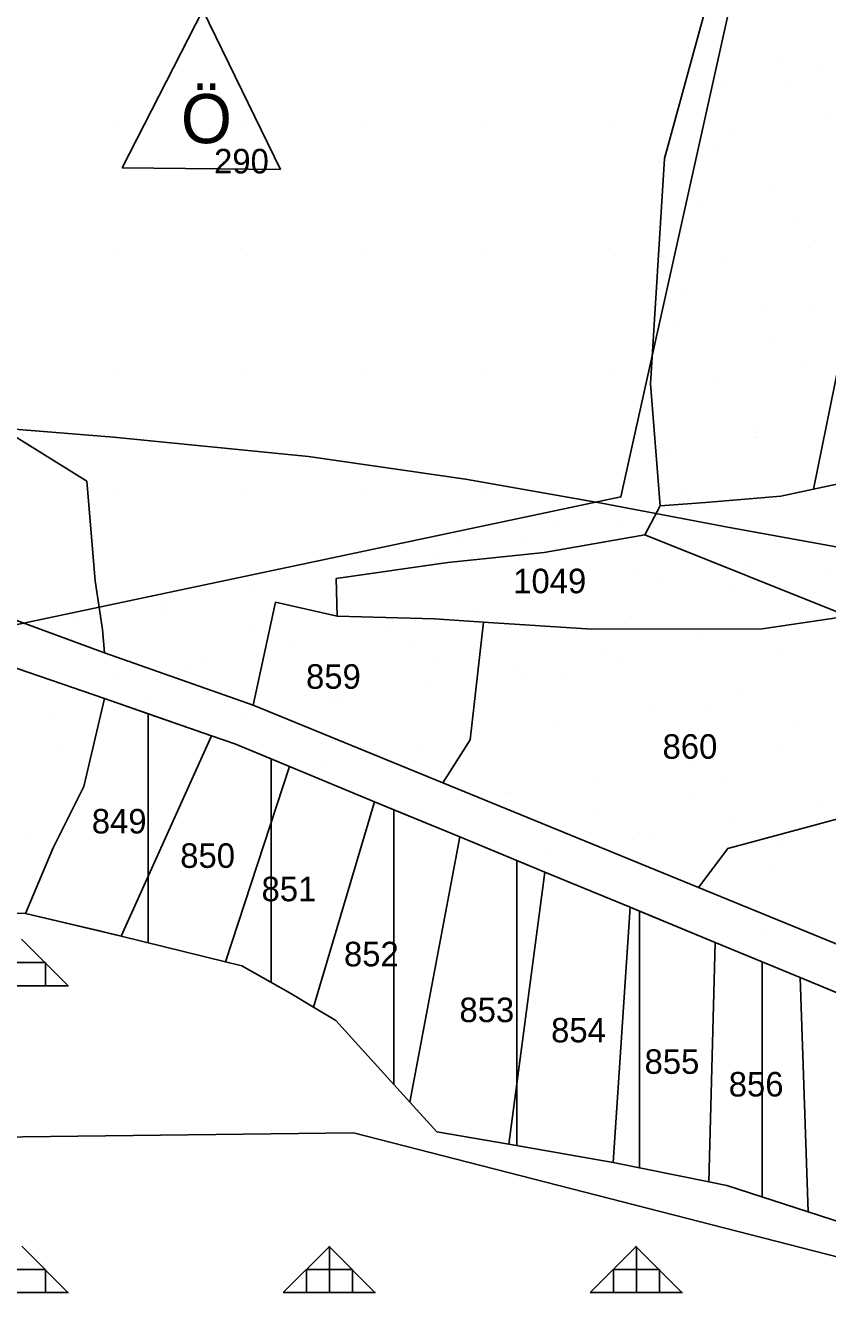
# Model space of a CAD drawing. Extents: x 410727 to 412947, y 4463506 to 4466382.
# Drawn here: x 410944.2 to 411074.9, y 4465786.3 to 4465992.7 of the extents above; entities that cross this region are included whole.
import ezdxf

# ---------------------------------------------------------------- set-up
doc = ezdxf.new("R2010")
doc.units = 0
for name, color, linetype in [('ADAKENARI', 7, 'Continuous'), ('KDS_PARSEL_NO', 7, 'Continuous'), ('KDS_PL', 7, 'Continuous'), ('PL_AYA_ORMAN', 7, 'Continuous'), ('PL_AYA_PARK_DINLENME', 7, 'Continuous'), ('PL_KON_MEV_050', 7, 'Continuous'), ('PL_OZEL_EGITIM', 7, 'Continuous'), ('sembol', 7, 'Continuous'), ('TR_AZYOGUNLUK_MESKUN', 7, 'Continuous'), ('TR_ORMAN', 7, 'Continuous'), ('TR_OZEL_EGITIM', 7, 'Continuous'), ('TR_PARKALANI', 7, 'Continuous'), ('Yerlesime_uygunluk_sınırı', 7, 'Continuous')]:
    doc.layers.add(name, color=color, linetype=linetype)

msp = doc.modelspace()

# ---------------------------------------------------------------- linework, layer by layer
at = {"layer": 'ADAKENARI'}
for p, q in [((410957.12, 4465883.06), (410953.76, 4465868.75)), ((410957.12, 4465883.06), (410974.56, 4465876.98)), ((410974.56, 4465876.98), (410978.34, 4465875.67)), ((410978.34, 4465875.67), (410987.26, 4465871.98)), ((410987.26, 4465871.98), (411001.12, 4465866.25)), ((410953.76, 4465868.75), (410948.75, 4465858.75)), ((411001.12, 4465866.25), (411014.98, 4465860.52)), ((411014.98, 4465860.52), (411028.86, 4465854.79)), ((410948.75, 4465858.75), (410944.26, 4465848.03)), ((411028.86, 4465854.79), (411042.72, 4465849.06)), ((410944.26, 4465848.03), (410918.02, 4465848.39)), ((410959.84, 4465844.36), (410944.26, 4465848.03)), ((411042.72, 4465849.06), (411056.58, 4465843.33)), ((410959.84, 4465844.36), (410976.83, 4465840.16)), ((411056.58, 4465843.33), (411070.45, 4465837.6)), ((410976.83, 4465840.16), (410979.5, 4465839.5)), ((410979.5, 4465839.5), (410987.5, 4465834.99)), ((411070.45, 4465837.6), (411084.31, 4465831.87)), ((410987.5, 4465834.99), (410991.14, 4465832.81)), ((410991.14, 4465832.81), (410994.8, 4465830.61)), ((410994.8, 4465830.61), (411006.87, 4465817.31)), ((411006.87, 4465817.31), (411011.24, 4465812.5)), ((411011.24, 4465812.5), (411022.99, 4465810.46)), ((411022.99, 4465810.46), (411039.99, 4465807.5)), ((411039.99, 4465807.5), (411055.56, 4465804.35)), ((411055.56, 4465804.35), (411058.5, 4465803.75)), ((411058.5, 4465803.75), (411071.75, 4465799.45)), ((411071.75, 4465799.45), (411093.16, 4465792.5))]:
    msp.add_line(p, q, dxfattribs=at)
for points in [[(410887.08, 4465997.07), (410889.8, 4466010.71), (410893.2, 4466027.74), (410893.9, 4466027.91), (410937.77, 4466040.58), (411073.95, 4466063.4), (411064.87, 4466022.46), (411041.23, 4465915.91), (410930.02, 4465892.38), (410878.63, 4465910.07), (410880.97, 4465951.25), (410881.64, 4465963), (410882.74, 4465970.47), (410885.14, 4465986.69), (410887.08, 4465997.07)], [(411041.23, 4465915.91), (411064.87, 4466022.46), (411117.76, 4466023.84), (411081.79, 4465955.55), (411117.13, 4465936.94), (411082.07, 4465924.54), (411082.97, 4465906.06), (411094.38, 4465893.75), (411095.5, 4465888.94), (411140, 4465889.38), (411204, 4465889.97), (411200.96, 4465897.85), (411190.46, 4465910.39), (411170, 4465921.75), (411155, 4465929), (411125.66, 4465939.96), (411143.96, 4465946.27), (411155.98, 4465967.98), (411178.81, 4465960.97), (411207.01, 4465952.32), (411232.5, 4465944.5), (411260, 4465940.47), (411281.5, 4465952.98), (411373.01, 4465940.76)], [(410791.38, 4465822.34), (410815.99, 4465813.79), (410917.06, 4465863.23), (410930.02, 4465892.38), (411041.23, 4465915.91)], [(411209.5, 4465899.44), (411204.34, 4465888.91), (411098.59, 4465875.88), (411099.72, 4465871.06), (411101.44, 4465857.22), (411112.42, 4465826.38), (411102.02, 4465825.57), (411084.31, 4465831.87), (411070.45, 4465837.6), (411056.58, 4465843.33), (411042.72, 4465849.06), (411028.86, 4465854.79), (411014.98, 4465860.52), (411001.12, 4465866.25), (410987.26, 4465871.98), (410978.34, 4465875.67), (410974.56, 4465876.98), (410957.12, 4465883.06), (410953.76, 4465868.75), (410948.75, 4465858.75), (410944.26, 4465848.03), (410918.02, 4465848.39)]]:
    msp.add_lwpolyline(points, dxfattribs=at)
at = {"layer": 'KDS_PL'}
for p, q in [((411072.58, 4465917.15), (411101.03, 4466057.57)), ((411065.8, 4466034.87), (411048.33, 4465971)), ((411048.33, 4465971), (411046.05, 4465934.32)), ((411046.05, 4465934.32), (411047.64, 4465914.46)), ((410954.25, 4465918.49), (410939.09, 4465927.86)), ((410955.6, 4465902.25), (410954.25, 4465918.49)), ((411078.94, 4465918.53), (411072.58, 4465917.15)), ((411067.28, 4465916), (411055.03, 4465915)), ((411072.58, 4465917.15), (411067.28, 4465916)), ((411047.64, 4465914.46), (411045.11, 4465909.75)), ((411055.03, 4465915), (411047.64, 4465914.46)), ((411028.75, 4465906.87), (411045.11, 4465909.75)), ((411045.11, 4465909.75), (411078.19, 4465896.5)), ((410910.21, 4465907.81), (410957.12, 4465890.49)), ((411013.04, 4465905.2), (411028.75, 4465906.87)), ((410994.88, 4465902.59), (411013.04, 4465905.2)), ((410956.81, 4465894.29), (410955.6, 4465902.25)), ((410995, 4465896.49), (410994.88, 4465902.59)), ((410985, 4465898.74), (410981.34, 4465881.99)), ((410995, 4465896.49), (410985, 4465898.74)), ((411010.88, 4465896.03), (410995, 4465896.49)), ((411010.88, 4465896.03), (411018.83, 4465895.51)), ((411018.83, 4465895.51), (411016.69, 4465876.31)), ((411018.83, 4465895.51), (411036.5, 4465894.34)), ((411078.19, 4465896.5), (411064.25, 4465894.44)), ((410957.12, 4465890.49), (410956.81, 4465894.29)), ((411064.25, 4465894.44), (411036.5, 4465894.34)), ((410957.12, 4465883.06), (410932.13, 4465891.66)), ((410981.34, 4465881.99), (410957.12, 4465890.49)), ((410953.76, 4465868.75), (410957.12, 4465883.06)), ((410957.12, 4465883.06), (410974.56, 4465876.98)), ((411012.23, 4465869.33), (410981.34, 4465881.99)), ((410959.84, 4465844.36), (410974.56, 4465876.98)), ((410974.56, 4465876.98), (410978.34, 4465875.67)), ((410978.34, 4465875.67), (410987.26, 4465871.98)), ((411016.69, 4465876.31), (411012.23, 4465869.33)), ((410987.26, 4465871.98), (410976.83, 4465840.16)), ((410987.26, 4465871.98), (411001.12, 4465866.25)), ((410948.75, 4465858.75), (410953.76, 4465868.75)), ((411053.87, 4465852.27), (411012.23, 4465869.33)), ((411090.17, 4465867.15), (411058.67, 4465858.64)), ((411001.12, 4465866.25), (410991.14, 4465832.81)), ((411001.12, 4465866.25), (411014.98, 4465860.52)), ((411014.98, 4465860.52), (411006.87, 4465817.31)), ((411014.98, 4465860.52), (411028.86, 4465854.79)), ((410944.26, 4465848.03), (410948.75, 4465858.75)), ((411058.67, 4465858.64), (411053.87, 4465852.27)), ((411028.86, 4465854.79), (411022.99, 4465810.46)), ((411028.86, 4465854.79), (411042.72, 4465849.06)), ((411086.26, 4465838.99), (411053.87, 4465852.27)), ((410918.02, 4465848.39), (410944.26, 4465848.03)), ((410956.3, 4465845.24), (410944.26, 4465848.03)), ((411042.72, 4465849.06), (411039.99, 4465807.5)), ((411042.72, 4465849.06), (411056.58, 4465843.33)), ((410959.84, 4465844.36), (410956.3, 4465845.24)), ((410976.83, 4465840.16), (410959.84, 4465844.36)), ((411056.58, 4465843.33), (411055.56, 4465804.35)), ((411056.58, 4465843.33), (411070.45, 4465837.6)), ((410979.5, 4465839.5), (410976.83, 4465840.16)), ((410987.5, 4465834.99), (410979.5, 4465839.5)), ((411070.45, 4465837.6), (411084.31, 4465831.87)), ((411070.45, 4465837.6), (411071.75, 4465799.45)), ((410991.14, 4465832.81), (410987.5, 4465834.99)), ((410994.78, 4465830.61), (410991.14, 4465832.81)), ((411006.87, 4465817.31), (410994.78, 4465830.61)), ((411011.24, 4465812.5), (411006.87, 4465817.31)), ((411022.99, 4465810.46), (411011.24, 4465812.5)), ((411039.99, 4465807.5), (411022.99, 4465810.46)), ((411055.56, 4465804.35), (411039.99, 4465807.5)), ((411058.5, 4465803.75), (411055.56, 4465804.35)), ((411071.75, 4465799.45), (411058.5, 4465803.75)), ((411093.16, 4465792.5), (411071.75, 4465799.45))]:
    msp.add_line(p, q, dxfattribs=at)
at = {"layer": 'PL_AYA_ORMAN'}
msp.add_lwpolyline([(411217.5, 4465830.97), (411188.5, 4465817.97), (411165.5, 4465802.47), (411155, 4465797), (411145, 4465793.47), (411119.68, 4465790.95), (411110.73, 4465790.05), (411096.25, 4465791.5), (411093.16, 4465792.5), (411071.75, 4465799.45), (411058.5, 4465803.75), (411055.56, 4465804.35), (411039.99, 4465807.5), (411022.99, 4465810.46), (411011.24, 4465812.5), (411006.87, 4465817.31), (410994.8, 4465830.61), (410991.14, 4465832.81), (410987.5, 4465834.99), (410979.5, 4465839.5), (410976.83, 4465840.16), (410959.84, 4465844.36), (410944.26, 4465848.03), (410918.02, 4465848.39)], dxfattribs=at)
at = {"layer": 'PL_AYA_PARK_DINLENME'}
for points in [[(411064.87, 4466022.46), (411041.23, 4465915.91), (410930.02, 4465892.38)], [(410918.02, 4465848.39), (410944.26, 4465848.03), (410948.75, 4465858.75), (410953.76, 4465868.75), (410957.12, 4465883.06), (410964.26, 4465880.57), (410974.56, 4465876.98), (410978.34, 4465875.67), (410984.26, 4465873.22), (410987.26, 4465871.98), (411001.12, 4465866.25), (411004.26, 4465864.95), (411004.26, 4465864.95), (411004.26, 4465864.95), (411014.98, 4465860.52), (411024.26, 4465856.69), (411028.86, 4465854.79), (411042.72, 4465849.06), (411044.26, 4465848.42), (411056.58, 4465843.33), (411064.26, 4465840.16), (411070.45, 4465837.6), (411084.26, 4465831.89)]]:
    msp.add_lwpolyline(points, dxfattribs=at)
at = {"layer": 'PL_KON_MEV_050'}
for points in [[(411383, 4465892.12), (411309.34, 4465895.53), (411297.94, 4465893), (411295.56, 4465894.44), (411290.5, 4465912.31), (411209.5, 4465899.44), (411204.34, 4465888.91), (411098.59, 4465875.88), (411099.72, 4465871.06), (411101.44, 4465857.22), (411112.42, 4465826.38), (411102.02, 4465825.57), (411084.31, 4465831.87), (411070.45, 4465837.6), (411056.58, 4465843.33), (411042.72, 4465849.06), (411028.86, 4465854.79), (411014.98, 4465860.52), (411001.12, 4465866.25), (410987.26, 4465871.98), (410978.34, 4465875.67), (410974.56, 4465876.98), (410957.12, 4465883.06)], [(410957.12, 4465883.06), (410953.76, 4465868.75), (410948.75, 4465858.75), (410944.26, 4465848.03), (410959.84, 4465844.36), (410976.83, 4465840.16), (410979.5, 4465839.5), (410987.5, 4465834.99), (410991.14, 4465832.81), (410994.8, 4465830.61), (411006.87, 4465817.31), (411011.24, 4465812.5), (411022.99, 4465810.46), (411039.99, 4465807.5), (411055.56, 4465804.35), (411058.5, 4465803.75), (411071.75, 4465799.45), (411093.16, 4465792.5)]]:
    msp.add_lwpolyline(points, dxfattribs=at)
at = {"layer": 'PL_OZEL_EGITIM'}
msp.add_lwpolyline([(410887.08, 4465997.07), (410885.14, 4465986.69), (410882.74, 4465970.47), (410881.64, 4465963), (410880.97, 4465951.25), (410878.63, 4465910.07), (410930.02, 4465892.38), (411041.23, 4465915.91), (411064.87, 4466022.46), (411073.95, 4466063.4), (410937.77, 4466040.58), (410893.9, 4466027.91), (410893.2, 4466027.74), (410889.8, 4466010.71), (410887.08, 4465997.07)], dxfattribs=at)
at = {"layer": 'sembol'}
for p, q in [((410960.01, 4465969.51), (410973.16, 4465995.17)), ((410973.16, 4465995.17), (410985.8, 4465969.25)), ((410960.01, 4465969.51), (410985.8, 4465969.25))]:
    msp.add_line(p, q, dxfattribs=at)
at = {"layer": 'TR_AZYOGUNLUK_MESKUN'}
for p, q in [((410964.26, 4465843.27), (410964.26, 4465880.57)), ((410984.26, 4465836.82), (410984.26, 4465873.22)), ((411004.26, 4465820.19), (411004.26, 4465864.95)), ((411024.26, 4465810.24), (411024.26, 4465856.69)), ((411044.26, 4465806.64), (411044.26, 4465848.42)), ((411064.26, 4465801.88), (411064.26, 4465840.16))]:
    msp.add_line(p, q, dxfattribs=at)
at = {"layer": 'TR_ORMAN'}
for p, q in [((410951.12, 4465836.36), (410943.62, 4465843.86)), ((410940, 4465840.04), (410947.5, 4465840.04)), ((410947.5, 4465836.29), (410947.5, 4465840.04)), ((410936.25, 4465836.29), (410951.25, 4465836.29)), ((410951.15, 4465786.34), (410943.65, 4465793.84)), ((410986.25, 4465786.32), (410993.75, 4465793.82)), ((411001.14, 4465786.34), (410993.64, 4465793.84)), ((410993.75, 4465786.29), (410993.75, 4465793.79)), ((411036.25, 4465786.32), (411043.74, 4465793.82)), ((411051.13, 4465786.34), (411043.63, 4465793.84)), ((411043.75, 4465786.29), (411043.75, 4465793.79)), ((410940, 4465790.04), (410947.5, 4465790.04)), ((410947.5, 4465786.29), (410947.5, 4465790.04)), ((410990, 4465786.29), (410990, 4465790.04)), ((410990, 4465790.04), (410997.5, 4465790.04)), ((410997.5, 4465786.29), (410997.5, 4465790.04)), ((411040, 4465786.29), (411040, 4465790.04)), ((411040, 4465790.04), (411047.5, 4465790.04)), ((411047.5, 4465786.29), (411047.5, 4465790.04)), ((410936.25, 4465786.29), (410951.25, 4465786.29)), ((410986.25, 4465786.29), (411001.25, 4465786.29)), ((411036.25, 4465786.29), (411051.25, 4465786.29))]:
    msp.add_line(p, q, dxfattribs=at)
at = {"layer": 'TR_OZEL_EGITIM'}
for p, q in [((410959.22, 4465976.41), (410959.22, 4465976.41)), ((410979.22, 4465976.41), (410979.22, 4465976.41)), ((410999.22, 4465976.41), (410999.22, 4465976.41)), ((411019.22, 4465976.41), (411019.22, 4465976.41)), ((411039.22, 4465976.41), (411039.22, 4465976.41)), ((410959.22, 4465956.41), (410959.22, 4465956.41)), ((410979.22, 4465956.41), (410979.22, 4465956.41)), ((410999.22, 4465956.41), (410999.22, 4465956.41)), ((411019.22, 4465956.41), (411019.22, 4465956.41)), ((411039.22, 4465956.41), (411039.22, 4465956.41)), ((410959.22, 4465936.41), (410959.22, 4465936.41)), ((410979.22, 4465936.41), (410979.22, 4465936.41)), ((410999.22, 4465936.41), (410999.22, 4465936.41)), ((411019.22, 4465936.41), (411019.22, 4465936.41)), ((411039.22, 4465936.41), (411039.22, 4465936.41)), ((410959.22, 4465916.41), (410959.22, 4465916.41)), ((410979.22, 4465916.41), (410979.22, 4465916.41)), ((410999.22, 4465916.41), (410999.22, 4465916.41)), ((411019.22, 4465916.41), (411019.22, 4465916.41)), ((411039.22, 4465916.41), (411039.22, 4465916.41))]:
    msp.add_line(p, q, dxfattribs=at)
at = {"layer": 'TR_PARKALANI'}
for p, q in [((411067.79, 4465987.25), (411067.79, 4465987.25)), ((411067.79, 4465987.25), (411067.79, 4465987.25)), ((411073.61, 4465985.42), (411073.61, 4465985.42)), ((411057.97, 4465983.1), (411057.97, 4465983.1)), ((411068.21, 4465982.96), (411068.21, 4465982.96)), ((411074.45, 4465978.28), (411074.45, 4465978.28)), ((411074.45, 4465978.28), (411074.45, 4465978.28)), ((411059.68, 4465975.67), (411059.68, 4465975.67)), ((411059.68, 4465975.67), (411059.68, 4465975.67)), ((411056.72, 4465973.32), (411056.72, 4465973.32)), ((411056.72, 4465973.32), (411056.72, 4465973.32)), ((411066.34, 4465966.69), (411066.34, 4465966.69)), ((411066.34, 4465966.69), (411066.34, 4465966.69)), ((411054.5, 4465963.41), (411054.5, 4465963.41)), ((411069.27, 4465960.8), (411069.27, 4465960.8)), ((411073, 4465957.71), (411073, 4465957.71)), ((411073, 4465957.71), (411073, 4465957.71)), ((411058.23, 4465955.11), (411058.23, 4465955.11)), ((411058.23, 4465955.11), (411058.23, 4465955.11)), ((411051.89, 4465948.64), (411051.89, 4465948.64)), ((411072.18, 4465947.12), (411072.18, 4465947.12)), ((411072.18, 4465947.12), (411072.18, 4465947.12)), ((411064.89, 4465946.13), (411064.89, 4465946.13)), ((411064.89, 4465946.13), (411064.89, 4465946.13)), ((411050.12, 4465943.52), (411050.12, 4465943.52)), ((411050.12, 4465943.52), (411050.12, 4465943.52)), ((411065.8, 4465941.11), (411065.8, 4465941.11)), ((411071.55, 4465937.15), (411071.55, 4465937.15)), ((411071.55, 4465937.15), (411071.55, 4465937.15)), ((411056.78, 4465934.54), (411056.78, 4465934.54)), ((411056.78, 4465934.54), (411056.78, 4465934.54)), ((411063.19, 4465926.33), (411063.19, 4465926.33)), ((411063.28, 4465926.61), (411063.28, 4465926.61)), ((411063.44, 4465925.56), (411063.44, 4465925.56)), ((411063.44, 4465925.56), (411063.44, 4465925.56)), ((411047.55, 4465924.01), (411047.55, 4465924.01)), ((411048.67, 4465922.96), (411048.67, 4465922.96)), ((411048.67, 4465922.96), (411048.67, 4465922.96)), ((411051.79, 4465916.96), (411051.79, 4465916.96)), ((411051.79, 4465916.96), (411051.79, 4465916.96)), ((411070.1, 4465916.58), (411070.1, 4465916.58)), ((411070.1, 4465916.58), (411070.1, 4465916.58)), ((411055.33, 4465913.98), (411055.33, 4465913.98)), ((411055.33, 4465913.98), (411055.33, 4465913.98)), ((411030.18, 4465911.85), (411030.18, 4465911.85)), ((411040.55, 4465911.37), (411040.55, 4465911.37)), ((411040.55, 4465911.37), (411040.55, 4465911.37)), ((411014.54, 4465909.53), (411014.54, 4465909.53)), ((411025.78, 4465908.77), (411025.78, 4465908.77)), ((411025.78, 4465908.77), (411025.78, 4465908.77)), ((411011.01, 4465906.16), (411011.01, 4465906.16)), ((411011.01, 4465906.16), (411011.01, 4465906.16)), ((410996.24, 4465903.56), (410996.24, 4465903.56)), ((410996.24, 4465903.56), (410996.24, 4465903.56)), ((411044.08, 4465904.32), (411044.08, 4465904.32)), ((411061.99, 4465905), (411061.99, 4465905)), ((411061.99, 4465905), (411061.99, 4465905)), ((411074.49, 4465904.03), (411074.49, 4465904.03)), ((411047.22, 4465902.39), (411047.22, 4465902.39)), ((411047.22, 4465902.39), (411047.22, 4465902.39)), ((411058.85, 4465901.71), (411058.85, 4465901.71)), ((410981.47, 4465900.95), (410981.47, 4465900.95)), ((410981.47, 4465900.95), (410981.47, 4465900.95)), ((411032.44, 4465899.79), (411032.44, 4465899.79)), ((411032.44, 4465899.79), (411032.44, 4465899.79)), ((410966.69, 4465898.35), (410966.69, 4465898.35)), ((410966.69, 4465898.35), (410966.69, 4465898.35)), ((410966.75, 4465897.65), (410966.75, 4465897.65)), ((410997.16, 4465897.36), (410997.16, 4465897.36)), ((410951.92, 4465895.74), (410951.92, 4465895.74)), ((410951.92, 4465895.74), (410951.92, 4465895.74)), ((411017.67, 4465897.18), (411017.67, 4465897.18)), ((411017.67, 4465897.18), (411017.67, 4465897.18)), ((411042.9, 4465896.45), (411042.9, 4465896.45)), ((411068.65, 4465896.02), (411068.65, 4465896.02)), ((411068.65, 4465896.02), (411068.65, 4465896.02)), ((410981.52, 4465895.04), (410981.52, 4465895.04)), ((411002.9, 4465894.58), (411002.9, 4465894.58)), ((411002.9, 4465894.58), (411002.9, 4465894.58)), ((411053.88, 4465893.41), (411053.88, 4465893.41)), ((411053.88, 4465893.41), (411053.88, 4465893.41)), ((410988.13, 4465891.97), (410988.13, 4465891.97)), ((410988.13, 4465891.97), (410988.13, 4465891.97)), ((411007.06, 4465892.48), (411007.06, 4465892.48)), ((410973.35, 4465889.37), (410973.35, 4465889.37)), ((410973.35, 4465889.37), (410973.35, 4465889.37)), ((411011.06, 4465889.83), (411011.06, 4465889.83)), ((411039.1, 4465890.81), (411039.1, 4465890.81)), ((411039.1, 4465890.81), (411039.1, 4465890.81)), ((411041.48, 4465889.55), (411041.48, 4465889.55)), ((411067.25, 4465890.77), (411067.25, 4465890.77)), ((411067.25, 4465890.77), (411067.25, 4465890.77)), ((410971.23, 4465888.52), (410971.23, 4465888.52)), ((411024.33, 4465888.2), (411024.33, 4465888.2)), ((411024.33, 4465888.2), (411024.33, 4465888.2)), ((411025.84, 4465887.23), (411025.84, 4465887.23)), ((410958.58, 4465886.76), (410958.58, 4465886.76)), ((410958.58, 4465886.76), (410958.58, 4465886.76)), ((411009.56, 4465885.6), (411009.56, 4465885.6)), ((411009.56, 4465885.6), (411009.56, 4465885.6)), ((411031.41, 4465886.8), (411031.41, 4465886.8)), ((411031.41, 4465886.8), (411031.41, 4465886.8)), ((410994.79, 4465882.99), (410994.79, 4465882.99)), ((410994.79, 4465882.99), (410994.79, 4465882.99)), ((411060.54, 4465884.43), (411060.54, 4465884.43)), ((411060.54, 4465884.43), (411060.54, 4465884.43)), ((410964.14, 4465882.88), (410964.14, 4465882.88)), ((410995.57, 4465882.84), (410995.57, 4465882.84)), ((410995.57, 4465882.84), (410995.57, 4465882.84)), ((411045.76, 4465881.83), (411045.76, 4465881.83)), ((411045.76, 4465881.83), (411045.76, 4465881.83)), ((411055.38, 4465882.02), (411055.38, 4465882.02)), ((410948.5, 4465880.55), (410948.5, 4465880.55)), ((410980.02, 4465880.39), (410980.02, 4465880.39)), ((410980.02, 4465880.39), (410980.02, 4465880.39)), ((411030.99, 4465879.22), (411030.99, 4465879.22)), ((411030.99, 4465879.22), (411030.99, 4465879.22)), ((411070.15, 4465879.41), (411070.15, 4465879.41)), ((410950.47, 4465875.18), (410950.47, 4465875.18)), ((410950.47, 4465875.18), (410950.47, 4465875.18)), ((411008.46, 4465875.06), (411008.46, 4465875.06)), ((411016.22, 4465876.62), (411016.22, 4465876.62)), ((411016.22, 4465876.62), (411016.22, 4465876.62)), ((411067.2, 4465875.45), (411067.2, 4465875.45)), ((411067.2, 4465875.45), (411067.2, 4465875.45)), ((410992.82, 4465872.74), (410992.82, 4465872.74)), ((411001.45, 4465874.01), (411001.45, 4465874.01)), ((411001.45, 4465874.01), (411001.45, 4465874.01)), ((411052.42, 4465872.85), (411052.42, 4465872.85)), ((411052.42, 4465872.85), (411052.42, 4465872.85)), ((411037.65, 4465870.24), (411037.65, 4465870.24)), ((411037.65, 4465870.24), (411037.65, 4465870.24)), ((411058.35, 4465870.25), (411058.35, 4465870.25)), ((411022.36, 4465867.53), (411022.36, 4465867.53)), ((411022.88, 4465867.64), (411022.88, 4465867.64)), ((411022.88, 4465867.64), (411022.88, 4465867.64)), ((411052.77, 4465867.25), (411052.77, 4465867.25)), ((411073.86, 4465866.47), (411073.86, 4465866.47)), ((411073.86, 4465866.47), (411073.86, 4465866.47)), ((411008.11, 4465865.03), (411008.11, 4465865.03)), ((411008.11, 4465865.03), (411008.11, 4465865.03)), ((411022.52, 4465866.29), (411022.52, 4465866.29)), ((411037.13, 4465864.93), (411037.13, 4465864.93)), ((411059.09, 4465863.87), (411059.09, 4465863.87)), ((411059.09, 4465863.87), (411059.09, 4465863.87)), ((410945.03, 4465860.86), (410945.03, 4465860.86)), ((411044.31, 4465861.26), (411044.31, 4465861.26)), ((411044.31, 4465861.26), (411044.31, 4465861.26)), ((411046.86, 4465860.61), (411046.86, 4465860.61)), ((411046.86, 4465860.61), (411046.86, 4465860.61)), ((411029.54, 4465858.66), (411029.54, 4465858.66)), ((411029.54, 4465858.66), (411029.54, 4465858.66)), ((411066.68, 4465859.72), (411066.68, 4465859.72)), ((411065.75, 4465854.89), (411065.75, 4465854.89)), ((411065.75, 4465854.89), (411065.75, 4465854.89)), ((411050.97, 4465852.28), (411050.97, 4465852.28)), ((411050.97, 4465852.28), (411050.97, 4465852.28)), ((411072.41, 4465845.91), (411072.41, 4465845.91)), ((411072.41, 4465845.91), (411072.41, 4465845.91)), ((411064.07, 4465844.95), (411064.07, 4465844.95)), ((411073.81, 4465844.06), (411073.81, 4465844.06)), ((411057.63, 4465843.3), (411057.63, 4465843.3)), ((411057.63, 4465843.3), (411057.63, 4465843.3))]:
    msp.add_line(p, q, dxfattribs=at)
at = {"layer": 'Yerlesime_uygunluk_sınırı'}
for points in [[(411380.94, 4465908.37), (411357.39, 4465908.53), (411334.52, 4465908.48), (411312.16, 4465908.28), (411290.71, 4465907.76), (411270.82, 4465906.72), (411251.77, 4465905.4), (411233.02, 4465904.03), (411214.33, 4465902.74), (411195.54, 4465901.81), (411176.52, 4465901.56), (411157.35, 4465901.71), (411138.11, 4465902.09), (411118.79, 4465902.81), (411099.27, 4465904.31), (411079.27, 4465907.24), (411058.94, 4465910.93), (411038.08, 4465914.87), (411015.93, 4465918.8), (410990.34, 4465922.48), (410958.58, 4465925.63), (410923.61, 4465928.48)], [(410791.23, 4465809.83), (410997.67, 4465812.3), (411097.8, 4465786.64), (411176.74, 4465788.43)]]:
    msp.add_lwpolyline(points, dxfattribs=at)

# ---------------------------------------------------------------- texts
at = {"layer": 'KDS_PARSEL_NO'}
for s, p in [('290', (410974.97, 4465968.59)), ('1049', (411023.69, 4465900.21)), ('859', (410989.95, 4465884.65)), ('860', (411048.01, 4465873.25)), ('849', (410955.06, 4465861.08)), ('850', (410969.46, 4465855.48)), ('851', (410982.7, 4465850.04)), ('852', (410996.13, 4465839.44)), ('853', (411014.93, 4465830.35)), ('854', (411029.86, 4465827.05)), ('855', (411045.08, 4465821.93)), ('856', (411058.79, 4465818.24))]:
    msp.add_text(s, height=4, dxfattribs=at).set_placement(p)
at = {"layer": 'sembol'}
msp.add_text('Ö', height=8, dxfattribs=at).set_placement((410969.57, 4465973.52))

doc.saveas('drawing.dxf')
